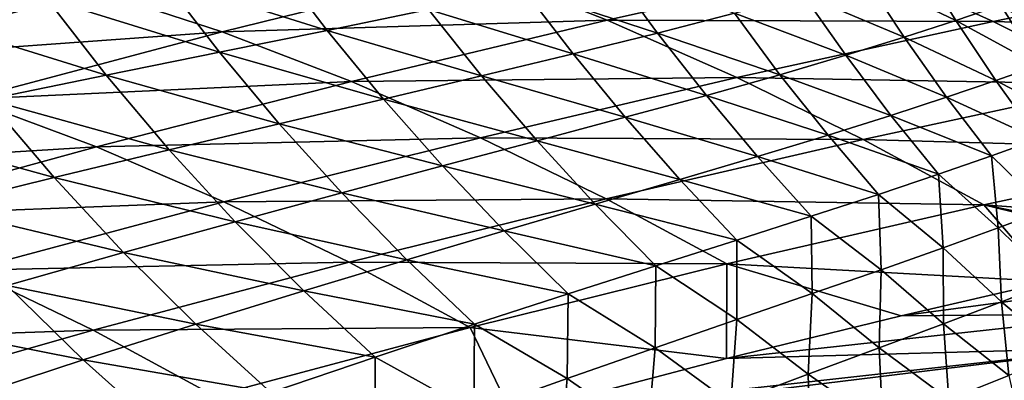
# Model space of a CAD drawing. Header units: metres. Extents: x -90 to 304, y -90 to 74.
# Tile 346 of 570: x 212 to 223, y 24 to 28. Entities that reach past the tile are written whole.
import ezdxf

# ---------------------------------------------------------------- set-up
doc = ezdxf.new("R2010")
doc.units = ezdxf.units.M
doc.layers.add('solid_21662050_350', color=7, linetype='CONTINUOUS')

msp = doc.modelspace()

# ---------------------------------------------------------------- linework, layer by layer
at = {"layer": 'solid_21662050_350'}
for points in [[(210.990036, 28.934301, 157.208267), (207.985458, 28.076788, 158.195679), (212.468262, 28.539789, 160.835068)], [(213.28299, 28.673361, 123.5336), (214.606461, 28.901646, 122.236458), (215.249573, 28.056505, 122.22596)], [(214.606461, 28.901646, 122.236458), (216.4655, 28.307894, 120.806381), (215.249573, 28.056505, 122.22596)], [(221.682114, 28.702953, 111.773956), (222.328781, 28.904186, 109.531792), (222.777573, 28.175121, 109.340775)], [(222.328781, 28.904186, 109.531792), (223.318604, 28.35771, 106.922256), (222.777573, 28.175121, 109.340775)], [(212.468262, 28.539789, 160.835068), (213.993134, 28.037987, 164.541672), (217.045349, 28.794247, 163.516174)], [(217.045349, 28.794247, 163.516174), (213.993134, 28.037987, 164.541672), (218.605347, 28.177771, 167.245102)], [(217.045349, 28.794247, 163.516174), (218.605347, 28.177771, 167.245102), (221.672211, 28.867579, 166.15329)], [(217.601822, 28.549816, 119.296593), (218.651672, 28.783428, 117.676201), (219.207245, 28.024027, 117.545479)], [(221.672211, 28.867579, 166.15329), (218.605347, 28.177771, 167.245102), (223.224304, 28.164646, 169.817566)], [(218.651672, 28.783428, 117.676201), (220.126526, 28.261683, 115.768501), (219.207245, 28.024027, 117.545479)], [(221.672211, 28.867579, 166.15329), (223.224304, 28.164646, 169.817566), (226.281982, 28.795689, 168.624405)], [(226.281982, 28.795689, 168.624405), (223.224304, 28.164646, 169.817566), (227.795197, 28.026539, 172.162613)], [(211.892838, 28.437765, 124.775352), (213.28299, 28.673361, 123.5336), (213.960602, 27.794352, 123.575661)], [(213.28299, 28.673361, 123.5336), (215.249573, 28.056505, 122.22596), (213.960602, 27.794352, 123.575661)], [(220.950119, 28.4883, 113.849022), (221.682114, 28.702953, 111.773956), (222.160416, 27.974796, 111.58728)], [(221.682114, 28.702953, 111.773956), (222.777573, 28.175121, 109.340775), (222.160416, 27.974796, 111.58728)], [(207.985458, 28.076788, 158.195679), (209.450394, 27.710291, 161.827484), (212.468262, 28.539789, 160.835068)], [(212.468262, 28.539789, 160.835068), (209.450394, 27.710291, 161.827484), (213.993134, 28.037987, 164.541672)], [(216.4655, 28.307894, 120.806381), (217.601822, 28.549816, 119.296593), (218.196472, 27.774315, 119.198807)], [(217.601822, 28.549816, 119.296593), (219.207245, 28.024027, 117.545479), (218.196472, 27.774315, 119.198807)], [(210.440338, 28.191896, 125.982986), (211.892838, 28.437765, 124.775352), (212.603928, 27.51932, 124.875633)], [(211.892838, 28.437765, 124.775352), (213.960602, 27.794352, 123.575661), (212.603928, 27.51932, 124.875633)], [(220.126526, 28.261683, 115.768501), (220.950119, 28.4883, 113.849022), (221.460831, 27.757837, 113.673599)], [(220.950119, 28.4883, 113.849022), (222.160416, 27.974796, 111.58728), (221.460831, 27.757837, 113.673599)], [(223.318604, 28.35771, 106.922256), (223.790024, 28.52146, 104.320755), (224.218216, 27.795416, 104.140579)], [(215.249573, 28.056505, 122.22596), (216.4655, 28.307894, 120.806381), (217.100296, 27.511076, 120.748695)], [(216.4655, 28.307894, 120.806381), (218.196472, 27.774315, 119.198807), (217.100296, 27.511076, 120.748695)], [(222.777573, 28.175121, 109.340775), (223.318604, 28.35771, 106.922256), (223.770538, 27.63645, 106.733765)], [(223.318604, 28.35771, 106.922256), (224.218216, 27.795416, 104.140579), (223.770538, 27.63645, 106.733765)], [(210.440338, 28.191896, 125.982986), (212.603928, 27.51932, 124.875633), (211.184372, 27.229027, 126.14595)], [(219.207245, 28.024027, 117.545479), (220.126526, 28.261683, 115.768501), (220.67247, 27.525347, 115.611557)], [(220.126526, 28.261683, 115.768501), (221.460831, 27.757837, 113.673599), (220.67247, 27.525347, 115.611557)], [(213.993134, 28.037987, 164.541672), (215.541977, 27.442633, 168.274872), (218.605347, 28.177771, 167.245102)], [(218.605347, 28.177771, 167.245102), (215.541977, 27.442633, 168.274872), (220.15686, 27.489943, 170.930542)], [(218.605347, 28.177771, 167.245102), (220.15686, 27.489943, 170.930542), (223.224304, 28.164646, 169.817566)], [(223.224304, 28.164646, 169.817566), (220.15686, 27.489943, 170.930542), (224.738449, 27.41033, 173.374863)], [(222.160416, 27.974796, 111.58728), (222.777573, 28.175121, 109.340775), (223.25618, 27.456629, 109.150253)], [(222.777573, 28.175121, 109.340775), (223.770538, 27.63645, 106.733765), (223.25618, 27.456629, 109.150253)], [(223.224304, 28.164646, 169.817566), (224.738449, 27.41033, 173.374863), (227.795197, 28.026539, 172.162613)], [(209.450394, 27.710291, 161.827484), (210.957291, 27.233845, 165.526382), (213.993134, 28.037987, 164.541672)], [(213.993134, 28.037987, 164.541672), (210.957291, 27.233845, 165.526382), (215.541977, 27.442633, 168.274872)], [(213.960602, 27.794352, 123.575661), (215.249573, 28.056505, 122.22596), (215.924835, 27.232838, 122.215363)], [(215.249573, 28.056505, 122.22596), (217.100296, 27.511076, 120.748695), (215.924835, 27.232838, 122.215363)], [(218.196472, 27.774315, 119.198807), (219.207245, 28.024027, 117.545479), (219.791122, 27.27792, 117.414444)], [(219.207245, 28.024027, 117.545479), (220.67247, 27.525347, 115.611557), (219.791122, 27.27792, 117.414444)], [(221.460831, 27.757837, 113.673599), (222.160416, 27.974796, 111.58728), (222.66864, 27.256769, 111.401337)], [(222.160416, 27.974796, 111.58728), (223.25618, 27.456629, 109.150253), (222.66864, 27.256769, 111.401337)], [(212.603928, 27.51932, 124.875633), (213.960602, 27.794352, 123.575661), (214.676071, 26.938089, 123.618828)], [(213.960602, 27.794352, 123.575661), (215.924835, 27.232838, 122.215363), (214.676071, 26.938089, 123.618828)], [(217.100296, 27.511076, 120.748695), (218.196472, 27.774315, 119.198807), (218.820313, 27.014259, 119.100975)], [(218.196472, 27.774315, 119.198807), (219.791122, 27.27792, 117.414444), (218.820313, 27.014259, 119.100975)], [(220.67247, 27.525347, 115.611557), (221.460831, 27.757837, 113.673599), (222.001572, 27.037693, 113.499115)], [(221.460831, 27.757837, 113.673599), (222.66864, 27.256769, 111.401337), (222.001572, 27.037693, 113.499115)], [(223.25618, 27.456629, 109.150253), (223.770538, 27.63645, 106.733765), (224.250092, 26.930508, 106.546829)], [(211.184372, 27.229027, 126.14595), (212.603928, 27.51932, 124.875633), (213.359436, 26.625126, 124.978271)], [(212.603928, 27.51932, 124.875633), (214.676071, 26.938089, 123.618828), (213.359436, 26.625126, 124.978271)], [(215.541977, 27.442633, 168.274872), (217.085022, 26.769995, 171.964264), (220.15686, 27.489943, 170.930542)], [(215.924835, 27.232838, 122.215363), (217.100296, 27.511076, 120.748695), (217.765427, 26.732622, 120.691139)], [(220.15686, 27.489943, 170.930542), (217.085022, 26.769995, 171.964264), (221.669052, 26.746948, 174.5)], [(217.100296, 27.511076, 120.748695), (218.820313, 27.014259, 119.100975), (217.765427, 26.732622, 120.691139)], [(219.791122, 27.27792, 117.414444), (220.67247, 27.525347, 115.611557), (221.248611, 26.800215, 115.455688)], [(220.15686, 27.489943, 170.930542), (221.669052, 26.746948, 174.5), (224.738449, 27.41033, 173.374863)], [(220.67247, 27.525347, 115.611557), (222.001572, 27.037693, 113.499115), (221.248611, 26.800215, 115.455688)], [(210.957291, 27.233845, 165.526382), (212.487167, 26.659639, 169.245804), (215.541977, 27.442633, 168.274872)], [(215.541977, 27.442633, 168.274872), (212.487167, 26.659639, 169.245804), (217.085022, 26.769995, 171.964264)], [(224.738449, 27.41033, 173.374863), (221.669052, 26.746948, 174.5), (226.188004, 26.619478, 176.756989)], [(222.66864, 27.256769, 111.401337), (223.25618, 27.456629, 109.150253), (223.762329, 26.752636, 108.961494)], [(223.25618, 27.456629, 109.150253), (224.250092, 26.930508, 106.546829), (223.762329, 26.752636, 108.961494)], [(218.820313, 27.014259, 119.100975), (219.791122, 27.27792, 117.414444), (220.405411, 26.544662, 117.284523)], [(219.791122, 27.27792, 117.414444), (221.248611, 26.800215, 115.455688), (220.405411, 26.544662, 117.284523)], [(222.001572, 27.037693, 113.499115), (222.66864, 27.256769, 111.401337), (223.204391, 26.552881, 111.217339)], [(222.66864, 27.256769, 111.401337), (223.762329, 26.752636, 108.961494), (223.204391, 26.552881, 111.217339)], [(210.957291, 27.233845, 165.526382), (207.941193, 26.38003, 166.474136), (212.487167, 26.659639, 169.245804)], [(209.706833, 26.921089, 127.406685), (211.184372, 27.229027, 126.14595), (211.980148, 26.292177, 126.312531)], [(211.184372, 27.229027, 126.14595), (213.359436, 26.625126, 124.978271), (211.980148, 26.292177, 126.312531)], [(214.676071, 26.938089, 123.618828), (215.924835, 27.232838, 122.215363), (216.63179, 26.431271, 122.204933)], [(215.924835, 27.232838, 122.215363), (217.765427, 26.732622, 120.691139), (216.63179, 26.431271, 122.204933)], [(217.765427, 26.732622, 120.691139), (218.820313, 27.014259, 119.100975), (219.474823, 26.269524, 119.004143)], [(218.820313, 27.014259, 119.100975), (220.405411, 26.544662, 117.284523), (219.474823, 26.269524, 119.004143)], [(221.248611, 26.800215, 115.455688), (222.001572, 27.037693, 113.499115), (222.569916, 26.331823, 113.326698)], [(222.001572, 27.037693, 113.499115), (223.204391, 26.552881, 111.217339), (222.569916, 26.331823, 113.326698)], [(209.706833, 26.921089, 127.406685), (211.980148, 26.292177, 126.312531), (210.543442, 25.937471, 127.640457)], [(213.359436, 26.625126, 124.978271), (214.676071, 26.938089, 123.618828), (215.424805, 26.108513, 123.662048)], [(214.676071, 26.938089, 123.618828), (216.63179, 26.431271, 122.204933), (215.424805, 26.108513, 123.662048)], [(212.487167, 26.659639, 169.245804), (214.015121, 26.002392, 172.924591), (217.085022, 26.769995, 171.964264)], [(217.085022, 26.769995, 171.964264), (214.015121, 26.002392, 172.924591), (218.592682, 26.036165, 175.540192)], [(217.085022, 26.769995, 171.964264), (218.592682, 26.036165, 175.540192), (221.669052, 26.746948, 174.5)], [(220.405411, 26.544662, 117.284523), (221.248611, 26.800215, 115.455688), (221.8526, 26.090042, 115.301903)], [(221.248611, 26.800215, 115.455688), (222.569916, 26.331823, 113.326698), (221.8526, 26.090042, 115.301903)], [(207.941193, 26.38003, 166.474136), (209.447021, 25.825781, 170.167969), (212.487167, 26.659639, 169.245804)], [(212.487167, 26.659639, 169.245804), (209.447021, 25.825781, 170.167969), (214.015121, 26.002392, 172.924591)], [(216.63179, 26.431271, 122.204933), (217.765427, 26.732622, 120.691139), (218.461472, 25.972855, 120.634277)], [(217.765427, 26.732622, 120.691139), (219.474823, 26.269524, 119.004143), (218.461472, 25.972855, 120.634277)], [(221.669052, 26.746948, 174.5), (218.592682, 26.036165, 175.540192), (223.112793, 25.964869, 177.881927)], [(221.669052, 26.746948, 174.5), (223.112793, 25.964869, 177.881927), (226.188004, 26.619478, 176.756989)], [(223.204391, 26.552881, 111.217339), (223.762329, 26.752636, 108.961494), (223.867996, 25.905903, 110.63018)], [(211.980148, 26.292177, 126.312531), (213.359436, 26.625126, 124.978271), (214.15007, 25.762932, 125.080688)], [(213.359436, 26.625126, 124.978271), (215.424805, 26.108513, 123.662048), (214.15007, 25.762932, 125.080688)], [(219.474823, 26.269524, 119.004143), (220.405411, 26.544662, 117.284523), (221.047913, 25.827635, 117.156555)], [(220.405411, 26.544662, 117.284523), (221.8526, 26.090042, 115.301903), (221.047913, 25.827635, 117.156555)], [(222.569916, 26.331823, 113.326698), (223.204391, 26.552881, 111.217339), (223.285233, 25.689011, 112.759338)], [(226.188004, 26.619478, 176.756989), (223.112793, 25.964869, 177.881927), (226.900131, 25.687525, 180.095444)], [(223.204391, 26.552881, 111.217339), (223.867996, 25.905903, 110.63018), (223.285233, 25.689011, 112.759338)], [(215.424805, 26.108513, 123.662048), (216.63179, 26.431271, 122.204933), (217.369919, 25.652718, 122.194633)], [(216.63179, 26.431271, 122.204933), (218.461472, 25.972855, 120.634277), (217.369919, 25.652718, 122.194633)], [(210.543442, 25.937471, 127.640457), (211.980148, 26.292177, 126.312531), (212.813217, 25.393196, 126.478516)], [(211.980148, 26.292177, 126.312531), (214.15007, 25.762932, 125.080688), (212.813217, 25.393196, 126.478516)], [(221.8526, 26.090042, 115.301903), (222.569916, 26.331823, 113.326698), (222.62532, 25.449749, 114.76091)], [(222.569916, 26.331823, 113.326698), (223.285233, 25.689011, 112.759338), (222.62532, 25.449749, 114.76091)], [(218.461472, 25.972855, 120.634277), (219.474823, 26.269524, 119.004143), (220.158096, 25.542927, 118.908958)], [(219.474823, 26.269524, 119.004143), (221.047913, 25.827635, 117.156555), (220.158096, 25.542927, 118.908958)], [(214.15007, 25.762932, 125.080688), (215.424805, 26.108513, 123.662048), (216.204956, 25.307274, 123.704559)], [(215.424805, 26.108513, 123.662048), (217.369919, 25.652718, 122.194633), (216.204956, 25.307274, 123.704559)], [(221.047913, 25.827635, 117.156555), (221.8526, 26.090042, 115.301903), (221.88298, 25.188242, 116.647728)], [(221.8526, 26.090042, 115.301903), (222.62532, 25.449749, 114.76091), (221.88298, 25.188242, 116.647728)], [(209.447021, 25.825781, 170.167969), (210.955322, 25.183128, 173.826935), (214.015121, 26.002392, 172.924591)], [(214.015121, 26.002392, 172.924591), (210.955322, 25.183128, 173.826935), (215.515884, 25.276377, 176.502762)], [(214.015121, 26.002392, 172.924591), (215.515884, 25.276377, 176.502762), (218.592682, 26.036165, 175.540192)], [(218.592682, 26.036165, 175.540192), (215.515884, 25.276377, 176.502762), (220.035995, 25.25658, 178.935913)], [(217.369919, 25.652718, 122.194633), (218.461472, 25.972855, 120.634277), (219.186966, 25.233822, 120.578506)], [(218.461472, 25.972855, 120.634277), (220.158096, 25.542927, 118.908958), (219.186966, 25.233822, 120.578506)], [(218.592682, 26.036165, 175.540192), (220.035995, 25.25658, 178.935913), (223.112793, 25.964869, 177.881927)], [(223.112793, 25.964869, 177.881927), (220.035995, 25.25658, 178.935913), (223.904892, 25.04693, 181.16777)], [(223.112793, 25.964869, 177.881927), (225.722458, 25.443419, 180.519882), (226.900131, 25.687525, 180.095444)], [(223.112793, 25.964869, 177.881927), (225.472946, 25.390423, 180.609299), (225.722458, 25.443419, 180.519882)], [(223.112793, 25.964869, 177.881927), (223.904892, 25.04693, 181.16777), (225.472946, 25.390423, 180.609299)], [(210.543442, 25.937471, 127.640457), (212.813217, 25.393196, 126.478516), (211.419891, 24.997978, 127.873215)], [(220.158096, 25.542927, 118.908958), (221.047913, 25.827635, 117.156555), (221.058731, 24.903004, 118.436653)], [(221.047913, 25.827635, 117.156555), (221.88298, 25.188242, 116.647728), (221.058731, 24.903004, 118.436653)], [(223.285233, 25.689011, 112.759338), (223.867996, 25.905903, 110.63018), (223.942413, 25.042015, 112.423889)], [(212.813217, 25.393196, 126.478516), (214.15007, 25.762932, 125.080688), (214.972427, 24.935232, 125.181297)], [(214.15007, 25.762932, 125.080688), (216.204956, 25.307274, 123.704559), (214.972427, 24.935232, 125.181297)], [(216.204956, 25.307274, 123.704559), (217.369919, 25.652718, 122.194633), (218.138351, 24.89823, 122.184608)], [(217.369919, 25.652718, 122.194633), (219.186966, 25.233822, 120.578506), (218.138351, 24.89823, 122.184608)], [(222.62532, 25.449749, 114.76091), (223.285233, 25.689011, 112.759338), (223.326111, 24.802364, 114.445015)], [(223.285233, 25.689011, 112.759338), (223.942413, 25.042015, 112.423889), (223.326111, 24.802364, 114.445015)], [(219.186966, 25.233822, 120.578506), (220.158096, 25.542927, 118.908958), (220.155563, 24.591873, 120.146263)], [(220.158096, 25.542927, 118.908958), (221.058731, 24.903004, 118.436653), (220.155563, 24.591873, 120.146263)], [(211.419891, 24.997978, 127.873215), (212.813217, 25.393196, 126.478516), (213.678497, 24.53549, 126.641418)], [(212.813217, 25.393196, 126.478516), (214.972427, 24.935232, 125.181297), (213.678497, 24.53549, 126.641418)], [(221.88298, 25.188242, 116.647728), (222.62532, 25.449749, 114.76091), (222.631683, 24.538891, 116.35762)], [(222.62532, 25.449749, 114.76091), (223.326111, 24.802364, 114.445015), (222.631683, 24.538891, 116.35762)], [(210.955322, 25.183128, 173.826935), (212.447021, 24.463339, 177.404968), (215.515884, 25.276377, 176.502762)], [(215.515884, 25.276377, 176.502762), (212.447021, 24.463339, 177.404968), (216.962845, 24.494242, 179.924774)], [(214.972427, 24.935232, 125.181297), (216.204956, 25.307274, 123.704559), (217.016418, 24.534184, 123.746178)], [(215.515884, 25.276377, 176.502762), (216.962845, 24.494242, 179.924774), (220.035995, 25.25658, 178.935913)], [(216.204956, 25.307274, 123.704559), (218.138351, 24.89823, 122.184608), (217.016418, 24.534184, 123.746178)], [(220.035995, 25.25658, 178.935913), (216.962845, 24.494242, 179.924774), (220.032166, 24.121723, 182.519592)], [(218.138351, 24.89823, 122.184608), (219.186966, 25.233822, 120.578506), (219.176468, 24.252684, 121.795143)], [(219.186966, 25.233822, 120.578506), (220.155563, 24.591873, 120.146263), (219.176468, 24.252684, 121.795143)], [(220.035995, 25.25658, 178.935913), (220.032166, 24.121723, 182.519592), (222.125031, 24.635384, 181.793762)], [(220.035995, 25.25658, 178.935913), (222.125031, 24.635384, 181.793762), (223.904892, 25.04693, 181.16777)], [(210.955322, 25.183128, 173.826935), (207.913971, 24.308016, 174.687805), (212.447021, 24.463339, 177.404968)], [(221.058731, 24.903004, 118.436653), (221.88298, 25.188242, 116.647728), (221.858688, 24.25013, 118.177849)], [(221.88298, 25.188242, 116.647728), (222.631683, 24.538891, 116.35762), (221.858688, 24.25013, 118.177849)], [(209.975204, 24.575396, 129.282242), (211.419891, 24.997978, 127.873215), (212.329346, 24.106943, 128.101486)], [(211.419891, 24.997978, 127.873215), (213.678497, 24.53549, 126.641418), (212.329346, 24.106943, 128.101486)], [(225.277405, 25.057224, 181.588913), (223.904892, 25.04693, 181.16777), (222.125031, 24.635384, 181.793762)], [(224.933395, 24.658699, 182.695862), (225.277405, 25.057224, 181.588913), (222.125031, 24.635384, 181.793762)], [(223.326111, 24.802364, 114.445015), (223.942413, 25.042015, 112.423889), (224.058502, 24.184923, 114.079987)], [(213.678497, 24.53549, 126.641418), (214.972427, 24.935232, 125.181297), (215.827286, 24.140425, 125.279594)], [(214.972427, 24.935232, 125.181297), (217.016418, 24.534184, 123.746178), (215.827286, 24.140425, 125.279594)], [(217.016418, 24.534184, 123.746178), (218.138351, 24.89823, 122.184608), (218.124649, 23.883327, 123.401649)], [(218.138351, 24.89823, 122.184608), (219.176468, 24.252684, 121.795143), (218.124649, 23.883327, 123.401649)], [(220.155563, 24.591873, 120.146263), (221.058731, 24.903004, 118.436653), (221.009369, 23.933836, 119.923691)], [(221.058731, 24.903004, 118.436653), (221.858688, 24.25013, 118.177849), (221.009369, 23.933836, 119.923691)], [(222.631683, 24.538891, 116.35762), (223.326111, 24.802364, 114.445015), (223.414108, 23.92115, 116.01725)], [(223.326111, 24.802364, 114.445015), (224.058502, 24.184923, 114.079987), (223.414108, 23.92115, 116.01725)], [(224.933395, 24.658699, 182.695862), (222.125031, 24.635384, 181.793762), (220.032166, 24.121723, 182.519592)], [(224.683243, 24.252226, 183.82489), (224.933395, 24.658699, 182.695862), (220.032166, 24.121723, 182.519592)], [(209.975204, 24.575396, 129.282242), (212.329346, 24.106943, 128.101486), (210.930481, 23.647974, 129.577866)], [(212.329346, 24.106943, 128.101486), (213.678497, 24.53549, 126.641418), (214.577728, 23.715925, 126.800354)], [(213.678497, 24.53549, 126.641418), (215.827286, 24.140425, 125.279594), (214.577728, 23.715925, 126.800354)], [(215.827286, 24.140425, 125.279594), (217.016418, 24.534184, 123.746178), (217.005692, 23.482367, 124.981613)], [(217.016418, 24.534184, 123.746178), (218.124649, 23.883327, 123.401649), (217.005692, 23.482367, 124.981613)], [(219.176468, 24.252684, 121.795143), (220.155563, 24.591873, 120.146263), (220.085999, 23.587759, 121.613144)], [(220.155563, 24.591873, 120.146263), (221.009369, 23.933836, 119.923691), (220.085999, 23.587759, 121.613144)], [(221.858688, 24.25013, 118.177849), (222.631683, 24.538891, 116.35762), (222.695038, 23.630932, 117.867134)], [(222.631683, 24.538891, 116.35762), (223.414108, 23.92115, 116.01725), (222.695038, 23.630932, 117.867134)], [(207.913971, 24.308016, 174.687805), (209.394592, 23.592493, 178.265228), (212.447021, 24.463339, 177.404968)], [(212.447021, 24.463339, 177.404968), (209.394592, 23.592493, 178.265228), (213.89949, 23.67498, 180.861389)], [(212.447021, 24.463339, 177.404968), (213.89949, 23.67498, 180.861389), (216.962845, 24.494242, 179.924774)], [(216.962845, 24.494242, 179.924774), (213.89949, 23.67498, 180.861389), (217.466492, 23.448236, 183.393311)], [(216.962845, 24.494242, 179.924774), (217.466492, 23.448236, 183.393311), (220.032166, 24.121723, 182.519592)], [(224.683243, 24.252226, 183.82489), (217.466492, 23.448236, 183.393311), (216.932816, 23.301943, 183.573151)], [(224.528519, 23.840334, 184.968964), (224.683243, 24.252226, 183.82489), (216.932816, 23.301943, 183.573151)], [(224.683243, 24.252226, 183.82489), (220.032166, 24.121723, 182.519592), (217.466492, 23.448236, 183.393311)], [(218.124649, 23.883327, 123.401649), (219.176468, 24.252684, 121.795143), (219.091019, 23.209686, 123.264061)], [(219.176468, 24.252684, 121.795143), (220.085999, 23.587759, 121.613144), (219.091019, 23.209686, 123.264061)], [(221.009369, 23.933836, 119.923691), (221.858688, 24.25013, 118.177849), (221.902832, 23.31197, 119.646957)], [(221.858688, 24.25013, 118.177849), (222.695038, 23.630932, 117.867134), (221.902832, 23.31197, 119.646957)], [(210.930481, 23.647974, 129.577866), (212.329346, 24.106943, 128.101486), (213.274551, 23.259659, 128.323959)], [(212.329346, 24.106943, 128.101486), (214.577728, 23.715925, 126.800354), (213.274551, 23.259659, 128.323959)], [(214.577728, 23.715925, 126.800354), (215.827286, 24.140425, 125.279594), (215.826767, 23.048801, 126.54921)], [(215.827286, 24.140425, 125.279594), (217.005692, 23.482367, 124.981613), (215.826767, 23.048801, 126.54921)], [(217.005692, 23.482367, 124.981613), (218.124649, 23.883327, 123.401649), (218.029633, 22.798058, 124.891731)], [(218.124649, 23.883327, 123.401649), (219.091019, 23.209686, 123.264061), (218.029633, 22.798058, 124.891731)], [(220.085999, 23.587759, 121.613144), (221.009369, 23.933836, 119.923691), (221.039063, 22.961952, 121.374046)], [(221.009369, 23.933836, 119.923691), (221.902832, 23.31197, 119.646957), (221.039063, 22.961952, 121.374046)], [(222.695038, 23.630932, 117.867134), (223.414108, 23.92115, 116.01725), (223.603607, 23.064171, 117.394646)]]:
    msp.add_3dface(points, dxfattribs=at)

doc.saveas('drawing.dxf')
